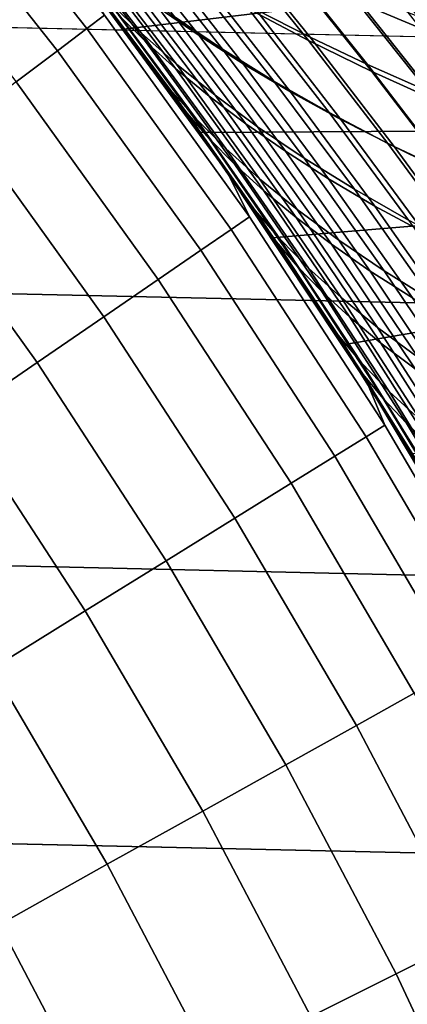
# Model space of a CAD drawing. Header units: metres. Extents: x -28 to 70, y -218 to 28.
# Tile 390 of 463: x 17.19 to 18.77, y 9.2 to 13.22. Entities that reach past the tile are written whole.
import ezdxf

# ---------------------------------------------------------------- set-up
doc = ezdxf.new("R2010")
doc.units = ezdxf.units.M
doc.layers.add('solid_10_261_432_XXX', color=7, linetype='CONTINUOUS')

msp = doc.modelspace()

# ---------------------------------------------------------------- linework, layer by layer
at = {"layer": 'solid_10_261_432_XXX'}
for points in [[(-22.95075, 15.149687, -5), (23.60734, 14.104733, -5), (24.216385, 13.031374, -5), (-23.60734, 14.104733, -5)], [(-23.60734, 14.104733, -5), (24.216385, 13.031374, -5), (24.776649, 11.93179, -5), (-24.216385, 13.031374, -5)], [(17.53277, 13.240134, 144.561661), (16.902588, 14.03573, 144.561661), (16.833237, 13.978142, 146.086594), (17.460835, 13.185809, 146.086594)], [(17.460835, 13.185809, 146.086594), (16.833237, 13.978142, 146.086594), (16.7174, 13.881952, 147.606766), (17.340677, 13.095072, 147.606766)], [(17.340677, 13.095072, 147.606766), (16.7174, 13.881952, 147.606766), (16.55526, 13.747313, 149.119751), (17.172493, 12.968064, 149.119751)], [(23.177908, 13.84863), (17.293175, 13.599487), (17.611902, 13.184114)], [(23.177908, 13.84863), (17.611902, 13.184114), (17.920666, 12.761259), (23.775867, 12.794847)], [(17.556973, 13.291218, 89.891899), (17.200142, 13.747498, 90.238831), (17.332911, 13.621422, 90.631325), (17.684309, 13.167194, 90.289673)], [(17.212793, 13.727335, 137.856659), (17.590912, 13.241639, 138.223343), (17.701468, 13.132668, 137.858093), (17.328884, 13.615966, 137.496628)], [(17.389378, 13.730601, 136.053528), (17.752968, 13.272637, 136.417603), (17.919971, 13.157076, 136.061554), (17.560883, 13.612676, 135.702332)], [(17.800762, 13.696635, 134.310364), (18.151983, 13.263511, 134.672379), (18.374233, 13.150188, 134.340057), (18.026602, 13.581588, 133.982422)], [(18.57988, 13.289834, 94.650208), (18.259867, 13.678107, 94.987755), (18.553936, 13.555305, 95.311386), (18.87081, 13.167941, 94.978081)], [(17.822109, 13.232194, 91.803497), (17.481379, 13.662389, 92.144341), (17.679688, 13.529428, 92.524124), (18.016062, 13.101379, 92.188171)], [(18.122587, 13.266391, 93.267532), (17.792437, 13.673923, 93.606812), (18.040419, 13.543316, 93.963394), (18.366859, 13.137438, 93.628731)], [(18.434425, 13.665241, 132.681747), (18.775354, 13.251281, 133.043243), (19.047955, 13.147377, 132.748093), (18.709784, 13.560667, 132.390289)], [(17.668972, 13.107534, 88.809013), (17.611902, 13.184114), (17.293175, 13.599487), (17.464035, 13.379368, 89.001114)], [(17.328884, 13.615966, 137.496628), (17.701468, 13.132668, 137.858093), (17.82489, 13.021921, 137.492523), (17.457535, 13.502669, 137.136124)], [(17.684309, 13.167194, 90.289673), (17.332911, 13.621422, 90.631325), (17.480711, 13.492993, 91.023788), (17.827005, 13.040991, 90.687248)], [(17.560883, 13.612676, 135.702332), (17.919971, 13.157076, 136.061554), (18.099985, 13.041931, 135.708969), (17.745131, 13.495151, 135.354446)], [(18.026602, 13.581588, 133.982422), (18.374233, 13.150188, 134.340057), (18.608736, 13.039011, 134.014755), (18.26446, 13.468762, 133.661316)], [(18.87081, 13.167941, 94.978081), (18.553936, 13.555305, 95.311386), (18.86154, 13.436529, 95.623322), (19.175507, 13.049935, 95.294022)], [(18.709784, 13.560667, 132.390289), (19.047955, 13.147377, 132.748093), (19.331703, 13.047201, 132.463409), (18.99608, 13.45996, 132.109085)], [(18.016062, 13.101379, 92.188171), (17.679688, 13.529428, 92.524124), (17.893438, 13.397214, 92.898933), (18.225742, 12.97132, 92.567688)], [(18.366859, 13.137438, 93.628731), (18.040419, 13.543316, 93.963394), (18.302992, 13.415122, 94.311584), (18.625978, 13.010823, 93.981331)], [(17.457535, 13.502669, 137.136124), (17.82489, 13.021921, 137.492523), (17.961283, 12.909954, 137.127609), (17.598858, 13.388031, 136.776123)], [(17.827005, 13.040991, 90.687248), (17.480711, 13.492993, 91.023788), (17.643719, 13.362991, 91.41494), (17.985229, 12.913349, 91.083336)], [(17.745131, 13.495151, 135.354446), (18.099985, 13.041931, 135.708969), (18.293089, 12.927769, 135.360809), (17.942207, 13.378619, 135.010818)], [(18.26446, 13.468762, 133.661316), (18.608736, 13.039011, 134.014755), (18.855263, 12.930339, 133.697403), (18.514116, 13.358535, 133.347961)], [(17.427574, 13.426826, 143.052673), (17.53277, 13.240134, 144.561661), (18.125538, 12.416283, 144.561661), (18.037766, 12.595199, 143.052673)], [(17.670815, 13.105049, 139.193665), (17.468117, 13.374038, 139.00412), (17.427574, 13.426826, 143.052673), (18.037766, 12.595199, 143.052673)], [(17.444826, 13.412322, 89.495209), (17.801229, 12.936394, 89.159058), (17.668972, 13.107534, 88.809013), (17.464035, 13.379368, 89.001114)], [(17.556973, 13.291218, 89.891899), (17.907734, 12.81738, 89.560905), (17.801229, 12.936394, 89.159058), (17.444826, 13.412322, 89.495209)], [(18.225742, 12.97132, 92.567688), (17.893438, 13.397214, 92.898933), (18.122587, 13.266391, 93.267532), (18.451096, 12.842632, 92.940796)], [(18.625978, 13.010823, 93.981331), (18.302992, 13.415122, 94.311584), (18.57988, 13.289834, 94.650208), (18.899658, 12.887019, 94.32415)], [(17.869156, 12.841368, 138.940353), (17.493118, 13.348278, 138.58728), (17.468117, 13.374038, 139.00412), (17.670815, 13.105049, 139.193665)], [(17.598858, 13.388031, 136.776123), (17.961283, 12.909954, 137.127609), (18.11075, 12.797323, 136.764328), (17.752968, 13.272637, 136.417603)], [(17.985229, 12.913349, 91.083336), (17.643719, 13.362991, 91.41494), (17.822109, 13.232194, 91.803497), (18.159149, 12.785011, 91.476646)], [(17.942207, 13.378619, 135.010818), (18.293089, 12.927769, 135.360809), (18.499147, 12.815001, 135.018021), (18.151983, 13.263511, 134.672379)], [(18.514116, 13.358535, 133.347961), (18.855263, 12.930339, 133.697403), (19.113592, 12.824533, 133.388901), (18.775354, 13.251281, 133.043243)], [(17.961224, 12.737271, 138.571335), (17.590912, 13.241639, 138.223343), (17.493118, 13.348278, 138.58728), (17.869156, 12.841368, 138.940353)], [(17.907734, 12.81738, 89.560905), (17.556973, 13.291218, 89.891899), (17.684309, 13.167194, 90.289673), (18.029789, 12.695682, 89.963654)], [(18.899658, 12.887019, 94.32415), (18.57988, 13.289834, 94.650208), (18.87081, 13.167941, 94.978081), (19.18762, 12.766496, 94.655983)], [(18.125538, 12.416283, 144.561661), (17.53277, 13.240134, 144.561661), (17.460835, 13.185809, 146.086594), (18.051168, 12.365338, 146.086594)], [(17.590912, 13.241639, 138.223343), (17.961224, 12.737271, 138.571335), (18.066383, 12.631046, 138.201157), (17.701468, 13.132668, 137.858093)], [(17.752968, 13.272637, 136.417603), (18.11075, 12.797323, 136.764328), (18.273399, 12.684586, 136.403702), (17.919971, 13.157076, 136.061554)], [(18.451096, 12.842632, 92.940796), (18.122587, 13.266391, 93.267532), (18.366859, 13.137438, 93.628731), (18.691843, 12.715771, 93.306305)], [(18.151983, 13.263511, 134.672379), (18.499147, 12.815001, 135.018021), (18.717924, 12.703967, 134.681534), (18.374233, 13.150188, 134.340057)], [(18.159149, 12.785011, 91.476646), (17.822109, 13.232194, 91.803497), (18.016062, 13.101379, 92.188171), (18.348932, 12.656716, 91.865898)], [(18.051168, 12.365338, 146.086594), (17.460835, 13.185809, 146.086594), (17.340677, 13.095072, 147.606766), (17.92695, 12.280247, 147.606766)], [(18.070663, 12.547955, 88.44191), (17.920666, 12.761259), (17.611902, 13.184114), (17.871267, 12.830347, 88.622612)], [(17.668972, 13.107534, 88.809013), (17.871267, 12.830347, 88.622612), (17.611902, 13.184114)], [(18.029789, 12.695682, 89.963654), (17.684309, 13.167194, 90.289673), (17.827005, 13.040991, 90.687248), (18.167551, 12.572, 90.36602)], [(17.919971, 13.157076, 136.061554), (18.273399, 12.684586, 136.403702), (18.449333, 12.572296, 136.046692), (18.099985, 13.041931, 135.708969)], [(17.701468, 13.132668, 137.858093), (18.066383, 12.631046, 138.201157), (18.184731, 12.523214, 137.830811), (17.82489, 13.021921, 137.492523)], [(18.691843, 12.715771, 93.306305), (18.366859, 13.137438, 93.628731), (18.625978, 13.010823, 93.981331), (18.947693, 12.591183, 93.663017)], [(18.374233, 13.150188, 134.340057), (18.717924, 12.703967, 134.681534), (18.94919, 12.595013, 134.352249), (18.608736, 13.039011, 134.014755)], [(17.92695, 12.280247, 147.606766), (17.340677, 13.095072, 147.606766), (17.172493, 12.968064, 149.119751), (17.753078, 12.161142, 149.119751)], [(18.149673, 12.443382, 88.839851), (17.871267, 12.830347, 88.622612), (17.668972, 13.107534, 88.809013), (17.801229, 12.936394, 89.159058)], [(17.871534, 12.829974, 139.378128), (17.670815, 13.105049, 139.193665), (18.037766, 12.595199, 143.052673)], [(17.869156, 12.841368, 138.940353), (17.670815, 13.105049, 139.193665), (17.871534, 12.829974, 139.378128)], [(18.348932, 12.656716, 91.865898), (18.016062, 13.101379, 92.188171), (18.225742, 12.97132, 92.567688), (18.554739, 12.529201, 92.249794)], [(18.167551, 12.572, 90.36602), (17.827005, 13.040991, 90.687248), (17.985229, 12.913349, 91.083336), (18.32118, 12.447035, 90.766708)], [(18.099985, 13.041931, 135.708969), (18.449333, 12.572296, 136.046692), (18.638626, 12.460991, 135.694275), (18.293089, 12.927769, 135.360809)], [(18.608736, 13.039011, 134.014755), (18.94919, 12.595013, 134.352249), (19.192711, 12.488479, 134.031113), (18.855263, 12.930339, 133.697403)], [(-24.216385, 13.031374, -5), (24.776649, 11.93179, -5), (25.28702, 10.80817, -5), (-24.776649, 11.93179, -5)], [(17.82489, 13.021921, 137.492523), (18.184731, 12.523214, 137.830811), (18.316364, 12.414302, 137.461288), (17.961283, 12.909954, 137.127609)], [(18.947693, 12.591183, 93.663017), (18.625978, 13.010823, 93.981331), (18.899658, 12.887019, 94.32415), (19.218355, 12.469317, 94.009735)], [(17.753078, 12.161142, 149.119751), (17.172493, 12.968064, 149.119751), (16.956543, 12.804986, 150.623184), (17.529827, 12.008211, 150.623184)], [(18.554739, 12.529201, 92.249794), (18.225742, 12.97132, 92.567688), (18.451096, 12.842632, 92.940796), (18.776505, 12.403048, 92.62709)], [(17.907734, 12.81738, 89.560905), (18.250687, 12.326705, 89.246536), (18.149673, 12.443382, 88.839851), (17.801229, 12.936394, 89.159058)], [(18.32118, 12.447035, 90.766708), (17.985229, 12.913349, 91.083336), (18.159149, 12.785011, 91.476646), (18.490831, 12.321487, 91.164429)], [(18.293089, 12.927769, 135.360809), (18.638626, 12.460991, 135.694275), (18.841133, 12.351059, 135.347412), (18.499147, 12.815001, 135.018021)], [(17.961283, 12.909954, 137.127609), (18.316364, 12.414302, 137.461288), (18.46138, 12.304832, 137.093582), (18.11075, 12.797323, 136.764328)], [(18.235659, 12.315827, 139.274017), (17.869156, 12.841368, 138.940353), (17.871534, 12.829974, 139.378128), (18.070316, 12.548451, 139.557785)], [(18.322166, 12.214575, 138.900238), (17.961224, 12.737271, 138.571335), (17.869156, 12.841368, 138.940353), (18.235659, 12.315827, 139.274017)], [(18.776505, 12.403048, 92.62709), (18.451096, 12.842632, 92.940796), (18.691843, 12.715771, 93.306305), (19.013937, 12.278687, 92.996597)], [(17.529827, 12.008211, 150.623184), (16.956543, 12.804986, 150.623184), (16.693167, 12.606094, 152.1147), (17.257547, 11.821695, 152.1147)], [(18.149673, 12.443382, 88.839851), (18.070663, 12.547955, 88.44191), (17.871267, 12.830347, 88.622612)], [(18.070316, 12.548451, 139.557785), (17.871534, 12.829974, 139.378128), (18.037766, 12.595199, 143.052673)], [(18.250687, 12.326705, 89.246536), (17.907734, 12.81738, 89.560905), (18.029789, 12.695682, 89.963654), (18.367632, 12.207598, 89.653923)], [(23.775867, 12.794847), (17.920666, 12.761259), (18.219292, 12.331155)], [(18.11075, 12.797323, 136.764328), (18.46138, 12.304832, 137.093582), (18.619871, 12.195329, 136.728683), (18.273399, 12.684586, 136.403702)], [(23.775867, 12.794847), (18.219292, 12.331155), (18.507576, 11.8941)], [(18.499147, 12.815001, 135.018021), (18.841133, 12.351059, 135.347412), (19.056612, 12.242822, 135.007019), (18.717924, 12.703967, 134.681534)], [(23.775867, 12.794847), (18.507576, 11.8941), (18.785381, 11.450303), (24.325956, 11.715281)], [(18.266823, 12.260636, 88.266876), (18.219292, 12.331155), (17.920666, 12.761259), (18.070663, 12.547955, 88.44191)], [(18.490831, 12.321487, 91.164429), (18.159149, 12.785011, 91.476646), (18.348932, 12.656716, 91.865898), (18.676662, 12.196058, 91.557907)], [(17.961224, 12.737271, 138.571335), (18.322166, 12.214575, 138.900238), (18.422121, 12.11141, 138.525467), (18.066383, 12.631046, 138.201157)], [(19.013937, 12.278687, 92.996597), (18.691843, 12.715771, 93.306305), (18.947693, 12.591183, 93.663017), (19.266737, 12.156544, 93.357094)], [(18.367632, 12.207598, 89.653923), (18.029789, 12.695682, 89.963654), (18.167551, 12.572, 90.36602), (18.500656, 12.086719, 90.06073)], [(18.273399, 12.684586, 136.403702), (18.619871, 12.195329, 136.728683), (18.791935, 12.086316, 136.367569), (18.449333, 12.572296, 136.046692)], [(18.717924, 12.703967, 134.681534), (19.056612, 12.242822, 135.007019), (19.284821, 12.136602, 134.674026), (18.94919, 12.595013, 134.352249)], [(18.066383, 12.631046, 138.201157), (18.422121, 12.11141, 138.525467), (18.535606, 12.006824, 138.150711), (18.184731, 12.523214, 137.830811)], [(18.676662, 12.196058, 91.557907), (18.348932, 12.656716, 91.865898), (18.554739, 12.529201, 92.249794), (18.878822, 12.071443, 91.945831)], [(17.257547, 11.821695, 152.1147), (16.693167, 12.606094, 152.1147), (16.382782, 12.371702, 153.591949), (16.936668, 11.601888, 153.591949)], [(18.037766, 12.595199, 143.052673), (18.125538, 12.416283, 144.561661), (18.679625, 11.565934, 144.561661), (18.608305, 11.735884, 143.052673)], [(18.26659, 12.260982, 139.732483), (18.070316, 12.548451, 139.557785), (18.037766, 12.595199, 143.052673), (18.608305, 11.735884, 143.052673)], [(18.500656, 12.086719, 90.06073), (18.167551, 12.572, 90.36602), (18.32118, 12.447035, 90.766708), (18.6499, 11.964725, 90.465668)], [(18.449333, 12.572296, 136.046692), (18.791935, 12.086316, 136.367569), (18.977636, 11.978299, 136.01123), (18.638626, 12.460991, 135.694275)], [(18.235659, 12.315827, 139.274017), (18.070316, 12.548451, 139.557785), (18.26659, 12.260982, 139.732483)], [(18.149673, 12.443382, 88.839851), (18.488825, 11.933985, 88.537834), (18.266823, 12.260636, 88.266876), (18.070663, 12.547955, 88.44191)], [(18.184731, 12.523214, 137.830811), (18.535606, 12.006824, 138.150711), (18.662708, 11.901307, 137.776962), (18.316364, 12.414302, 137.461288)], [(18.878822, 12.071443, 91.945831), (18.554739, 12.529201, 92.249794), (18.776505, 12.403048, 92.62709), (19.097235, 11.948192, 92.326981)], [(18.250687, 12.326705, 89.246536), (18.584492, 11.819922, 88.949036), (18.488825, 11.933985, 88.537834), (18.149673, 12.443382, 88.839851)], [(18.6499, 11.964725, 90.465668), (18.32118, 12.447035, 90.766708), (18.490831, 12.321487, 91.164429), (18.815514, 11.842278, 90.867447)], [(18.638626, 12.460991, 135.694275), (18.977636, 11.978299, 136.01123), (19.176819, 11.871642, 135.660629), (18.841133, 12.351059, 135.347412)], [(18.679625, 11.565934, 144.561661), (18.125538, 12.416283, 144.561661), (18.051168, 12.365338, 146.086594), (18.602982, 11.518478, 146.086594)], [(18.316364, 12.414302, 137.461288), (18.662708, 11.901307, 137.776962), (18.803511, 11.79535, 137.405197), (18.46138, 12.304832, 137.093582)], [(18.602982, 11.518478, 146.086594), (18.051168, 12.365338, 146.086594), (17.92695, 12.280247, 147.606766), (18.474966, 11.439215, 147.606766)], [(18.648058, 11.672614, 87.93364), (18.507576, 11.8941), (18.219292, 12.331155), (18.459339, 11.968825, 88.09742)], [(18.266823, 12.260636, 88.266876), (18.459339, 11.968825, 88.09742), (18.219292, 12.331155)], [(18.591221, 11.772307, 139.58815), (18.235659, 12.315827, 139.274017), (18.26659, 12.260982, 139.732483), (18.459976, 11.967844, 139.902374)], [(18.672371, 11.674184, 139.209961), (18.322166, 12.214575, 138.900238), (18.235659, 12.315827, 139.274017), (18.591221, 11.772307, 139.58815)], [(18.584492, 11.819922, 88.949036), (18.250687, 12.326705, 89.246536), (18.367632, 12.207598, 89.653923), (18.696495, 11.703696, 89.360741)], [(18.815514, 11.842278, 90.867447), (18.490831, 12.321487, 91.164429), (18.676662, 12.196058, 91.557907), (18.997635, 11.720036, 91.264778)], [(18.474966, 11.439215, 147.606766), (17.92695, 12.280247, 147.606766), (17.753078, 12.161142, 149.119751), (18.29578, 11.328267, 149.119751)], [(18.46138, 12.304832, 137.093582), (18.803511, 11.79535, 137.405197), (18.958099, 11.689443, 137.036407), (18.619871, 12.195329, 136.728683)], [(18.459976, 11.967844, 139.902374), (18.26659, 12.260982, 139.732483), (18.608305, 11.735884, 143.052673)], [(18.488825, 11.933985, 88.537834), (18.459339, 11.968825, 88.09742), (18.266823, 12.260636, 88.266876)], [(18.322166, 12.214575, 138.900238), (18.672371, 11.674184, 139.209961), (18.767342, 11.574376, 138.830978), (18.422121, 12.11141, 138.525467)], [(18.696495, 11.703696, 89.360741), (18.367632, 12.207598, 89.653923), (18.500656, 12.086719, 90.06073), (18.824968, 11.585922, 89.771652)], [(18.619871, 12.195329, 136.728683), (18.958099, 11.689443, 137.036407), (19.126558, 11.584077, 136.671585), (18.791935, 12.086316, 136.367569)], [(18.997635, 11.720036, 91.264778), (18.676662, 12.196058, 91.557907), (18.878822, 12.071443, 91.945831), (19.196404, 11.59865, 91.65638)], [(18.29578, 11.328267, 149.119751), (17.753078, 12.161142, 149.119751), (17.529827, 12.008211, 150.623184), (18.065704, 11.18581, 150.623184)], [(18.422121, 12.11141, 138.525467), (18.767342, 11.574376, 138.830978), (18.876204, 11.473339, 138.452194), (18.535606, 12.006824, 138.150711)], [(18.824968, 11.585922, 89.771652), (18.500656, 12.086719, 90.06073), (18.6499, 11.964725, 90.465668), (18.970039, 11.467215, 90.180496)], [(18.065704, 11.18581, 150.623184), (17.529827, 12.008211, 150.623184), (17.257547, 11.821695, 152.1147), (17.785101, 11.012068, 152.1147)], [(18.535606, 12.006824, 138.150711), (18.876204, 11.473339, 138.452194), (18.999029, 11.371531, 138.0746), (18.662708, 11.901307, 137.776962)], [(18.488825, 11.933985, 88.537834), (18.817656, 11.408876, 88.252884), (18.648058, 11.672614, 87.93364), (18.459339, 11.968825, 88.09742)], [(18.650049, 11.669434, 140.067139), (18.459976, 11.967844, 139.902374), (18.608305, 11.735884, 143.052673)], [(18.591221, 11.772307, 139.58815), (18.459976, 11.967844, 139.902374), (18.650049, 11.669434, 140.067139)], [(18.970039, 11.467215, 90.180496), (18.6499, 11.964725, 90.465668), (18.815514, 11.842278, 90.867447), (19.131834, 11.348189, 90.585983)], [(-24.776649, 11.93179, -5), (25.28702, 10.80817, -5), (25.74646, 9.662806, -5), (-25.28702, 10.80817, -5)], [(18.584492, 11.819922, 88.949036), (18.908098, 11.297764, 88.668327), (18.817656, 11.408876, 88.252884), (18.488825, 11.933985, 88.537834)], [(18.832472, 11.372686, 87.775833), (18.785381, 11.450303), (18.507576, 11.8941), (18.648058, 11.672614, 87.93364)], [(18.662708, 11.901307, 137.776962), (18.999029, 11.371531, 138.0746), (19.135889, 11.269405, 137.699173), (18.803511, 11.79535, 137.405197)], [(17.785101, 11.012068, 152.1147), (17.257547, 11.821695, 152.1147), (16.936668, 11.601888, 153.591949), (17.454412, 10.807315, 153.591949)], [(18.908098, 11.297764, 88.668327), (18.584492, 11.819922, 88.949036), (18.696495, 11.703696, 89.360741), (19.015308, 11.184763, 89.084045)], [(18.934647, 11.211745, 139.88295), (18.591221, 11.772307, 139.58815), (18.650049, 11.669434, 140.067139), (18.835718, 11.36731, 140.225845)], [(19.010653, 11.117031, 139.500702), (18.672371, 11.674184, 139.209961), (18.591221, 11.772307, 139.58815), (18.934647, 11.211745, 139.88295)], [(18.608305, 11.735884, 143.052673), (18.679625, 11.565934, 144.561661), (19.193848, 10.690903, 144.561661), (19.137939, 10.850772, 143.052673)], [(18.835718, 11.36731, 140.225845), (18.650049, 11.669434, 140.067139), (18.608305, 11.735884, 143.052673), (19.137939, 10.850772, 143.052673)], [(18.817656, 11.408876, 88.252884), (18.832472, 11.372686, 87.775833), (18.648058, 11.672614, 87.93364)], [(18.672371, 11.674184, 139.209961), (19.010653, 11.117031, 139.500702), (19.100868, 11.020865, 139.117859), (18.767342, 11.574376, 138.830978)], [(19.015308, 11.184763, 89.084045), (18.696495, 11.703696, 89.360741), (18.824968, 11.585922, 89.771652), (19.139395, 11.070443, 89.498772)], [(17.454412, 10.807315, 153.591949), (16.936668, 11.601888, 153.591949), (16.567696, 11.349135, 155.052612), (17.07416, 10.571872, 155.052612)], [(19.193848, 10.690903, 144.561661), (18.679625, 11.565934, 144.561661), (18.602982, 11.518478, 146.086594), (19.115095, 10.647038, 146.086594)], [(18.767342, 11.574376, 138.830978), (19.100868, 11.020865, 139.117859), (19.205351, 10.923668, 138.735413), (18.876204, 11.473339, 138.452194)], [(19.115095, 10.647038, 146.086594), (18.602982, 11.518478, 146.086594), (18.474966, 11.439215, 147.606766), (18.983557, 10.573771, 147.606766)], [(18.983557, 10.573771, 147.606766), (18.474966, 11.439215, 147.606766), (18.29578, 11.328267, 149.119751), (18.799437, 10.471217, 149.119751)], [(18.799437, 10.471217, 149.119751), (18.29578, 11.328267, 149.119751), (18.065704, 11.18581, 150.623184), (18.563026, 10.339538, 150.623184)], [(18.563026, 10.339538, 150.623184), (18.065704, 11.18581, 150.623184), (17.785101, 11.012068, 152.1147), (18.274698, 10.178941, 152.1147)], [(18.274698, 10.178941, 152.1147), (17.785101, 11.012068, 152.1147), (17.454412, 10.807315, 153.591949), (17.934908, 9.989677, 153.591949)], [(-25.28702, 10.80817, -5), (25.74646, 9.662806, -5), (26.154049, 8.497979, -5), (-25.74646, 9.662806, -5)], [(17.934908, 9.989677, 153.591949), (17.454412, 10.807315, 153.591949), (17.07416, 10.571872, 155.052612), (17.544186, 9.772048, 155.052612)], [(17.544186, 9.772048, 155.052612), (17.07416, 10.571872, 155.052612), (16.644941, 10.30611, 156.494385), (17.103151, 9.526393, 156.494385)], [(19.262974, 9.591822, 149.119751), (18.799437, 10.471217, 149.119751), (18.563026, 10.339538, 150.623184), (19.020735, 9.471201, 150.623184)], [(19.020735, 9.471201, 150.623184), (18.563026, 10.339538, 150.623184), (18.274698, 10.178941, 152.1147), (18.725298, 9.324091, 152.1147)], [(18.725298, 9.324091, 152.1147), (18.274698, 10.178941, 152.1147), (17.934908, 9.989677, 153.591949), (18.377129, 9.150723, 153.591949)], [(18.377129, 9.150723, 153.591949), (17.934908, 9.989677, 153.591949), (17.544186, 9.772048, 155.052612), (17.976774, 8.951369, 155.052612)], [(17.976774, 8.951369, 155.052612), (17.544186, 9.772048, 155.052612), (17.103151, 9.526393, 156.494385), (17.524864, 8.726345, 156.494385)], [(-25.74646, 9.662806, -5), (26.154049, 8.497979, -5), (26.508976, 7.316027, -5), (-26.154049, 8.497979, -5)], [(17.524864, 8.726345, 156.494385), (17.103151, 9.526393, 156.494385), (16.612497, 9.2531, 157.914993), (17.022112, 8.476005, 157.914993)], [(19.437853, 8.582651, 150.623184), (19.020735, 9.471201, 150.623184), (18.725298, 9.324091, 152.1147), (19.135937, 8.449343, 152.1147)], [(19.135937, 8.449343, 152.1147), (18.725298, 9.324091, 152.1147), (18.377129, 9.150723, 153.591949), (18.780132, 8.292239, 153.591949)]]:
    msp.add_3dface(points, dxfattribs=at)

doc.saveas('drawing.dxf')
